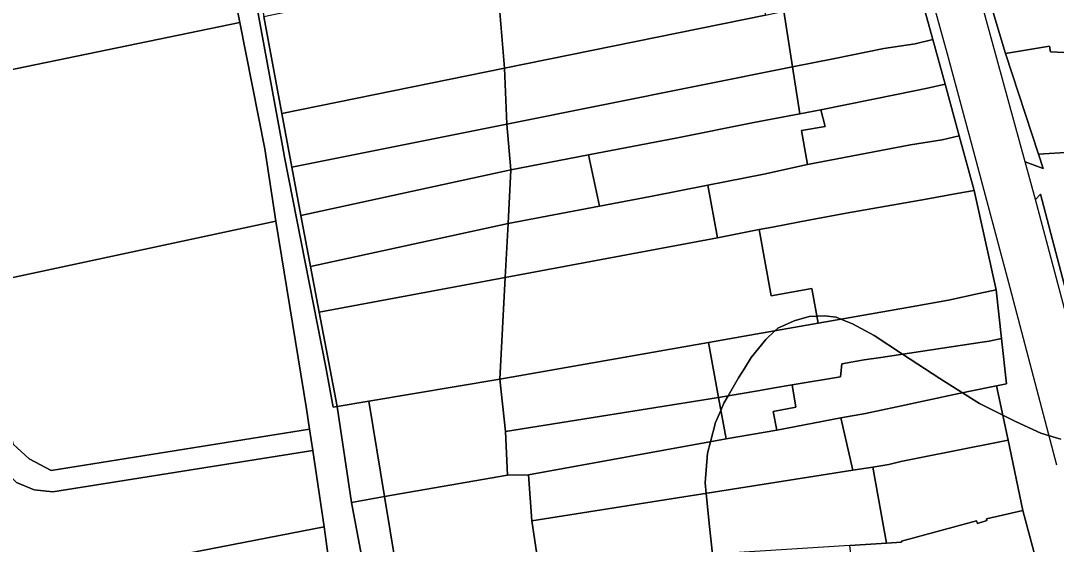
# Model space of a CAD drawing. Extents: x -521939 to -516426, y -1197857 to -1189551.
# Drawn here: x -520322.4 to -520122.3, y -1191285.8 to -1191184.7 of the extents above; entities that cross this region are included whole.
import ezdxf

# ---------------------------------------------------------------- set-up
doc = ezdxf.new("R2010")
doc.units = 0
for name, color, linetype in [('95560013', 7, 'Continuous'), ('95590013', 7, 'Continuous'), ('95610013', 7, 'Continuous'), ('95630013', 7, 'Continuous'), ('95640013', 7, 'Continuous'), ('95660013', 7, 'Continuous')]:
    doc.layers.add(name, color=color, linetype=linetype)

msp = doc.modelspace()

# ---------------------------------------------------------------- linework, layer by layer
at = {"layer": '95560013'}
for points in [[(-520282.46, -1191172.67), (-520280.02, -1191185.03), (-520341.26, -1191197.63), (-520345, -1191184.36)], [(-520271.92, -1191202.62), (-520275.42, -1191183.89), (-520230.53, -1191174.48), (-520228.92, -1191193.86)], [(-520280.02, -1191185.03), (-520275.21, -1191209.44), (-520273.07, -1191223.41), (-520331.8, -1191236), (-520341.26, -1191197.63)], [(-520269.99, -1191212.97), (-520271.92, -1191202.62), (-520228.92, -1191193.86), (-520228.43, -1191204.7)], [(-520268.24, -1191222.34), (-520269.99, -1191212.97), (-520228.43, -1191204.7), (-520227.67, -1191213.52)], [(-520266.38, -1191232.16), (-520268.24, -1191222.34), (-520227.67, -1191213.52), (-520228.22, -1191223.89)], [(-520273.07, -1191223.41), (-520267.14, -1191259.68), (-520266.56, -1191263.57), (-520316.47, -1191271.59), (-520320.77, -1191269.34), (-520323.85, -1191266.46), (-520331.8, -1191236)], [(-520264.7, -1191240.97), (-520266.38, -1191232.16), (-520228.22, -1191223.89), (-520228.76, -1191234.27)], [(-520255.13, -1191258.18), (-520261.24, -1191259.2), (-520264.7, -1191240.97), (-520228.76, -1191234.27), (-520229.8, -1191253.95)], [(-520327.02, -1191270.08), (-520323.18, -1191273.88), (-520319.8, -1191275.31), (-520316.2, -1191275.7), (-520265.96, -1191267.74), (-520263.76, -1191282.48), (-520446.31, -1191317.87), (-520620.71, -1191351.68), (-520623.65, -1191330.68), (-520447.63, -1191294.72)], [(-520263.76, -1191282.48), (-520262.97, -1191288.13), (-520263, -1191289.81), (-520451.57, -1191325.89), (-520619.6, -1191358.04), (-520620.71, -1191351.68), (-520446.31, -1191317.87)]]:
    msp.add_lwpolyline(points, close=True, dxfattribs=at)
at = {"layer": '95590013'}
for points in [[(-520190.6, -1191171.23), (-520189.37, -1191176.17), (-520186.45, -1191175.48), (-520180.71, -1191174.11), (-520178.45, -1191183.6), (-520228.92, -1191193.86), (-520230.53, -1191174.48), (-520188.7, -1191165.57), (-520187.68, -1191170.53)], [(-520228.43, -1191204.7), (-520228.92, -1191193.86), (-520178.45, -1191183.6), (-520174.9, -1191182.87), (-520173.22, -1191193.62)], [(-520180.72, -1191204.34), (-520195.45, -1191207.3), (-520212.69, -1191210.63), (-520227.67, -1191213.52), (-520228.43, -1191204.7), (-520173.22, -1191193.62), (-520171.81, -1191202.68)], [(-520228.22, -1191223.89), (-520227.67, -1191213.52), (-520212.69, -1191210.63), (-520210.56, -1191220.52)], [(-520228.76, -1191234.27), (-520228.22, -1191223.89), (-520210.56, -1191220.52), (-520200.7, -1191218.64), (-520189.63, -1191216.45), (-520187.77, -1191226.66)], [(-520189.5, -1191246.86), (-520229.8, -1191253.95), (-520228.76, -1191234.27), (-520187.77, -1191226.66), (-520179.67, -1191225.05), (-520177.36, -1191237.87), (-520169.48, -1191236.45), (-520168.28, -1191243.12), (-520181.52, -1191245.45)], [(-520187.55, -1191257.47), (-520228.7, -1191264.03), (-520229.8, -1191253.95), (-520189.5, -1191246.86)], [(-520255.13, -1191258.18), (-520229.8, -1191253.95), (-520228.7, -1191264.03), (-520228.29, -1191272.51), (-520252.09, -1191276.62)], [(-520224.29, -1191272.4), (-520228.29, -1191272.51), (-520228.7, -1191264.03), (-520187.55, -1191257.47), (-520186.08, -1191265.48)], [(-520161.61, -1191271.53), (-520223.61, -1191281.32), (-520224.29, -1191272.4), (-520186.08, -1191265.48), (-520176.25, -1191263.76), (-520163.9, -1191261.39)], [(-520222.31, -1191289.84), (-520223.61, -1191281.32), (-520161.61, -1191271.53), (-520157.75, -1191270.92), (-520155.11, -1191285.61), (-520162.14, -1191286.05)]]:
    msp.add_lwpolyline(points, close=True, dxfattribs=at)
at = {"layer": '95610013'}
msp.add_lwpolyline([(-520252.09, -1191276.62), (-520228.29, -1191272.51), (-520224.29, -1191272.4), (-520223.61, -1191281.32), (-520222.31, -1191289.84), (-520221.12, -1191301.15), (-520219.96, -1191311.24), (-520220.98, -1191322.49), (-520221.67, -1191350.06), (-520239.71, -1191351.51)], close=True, dxfattribs=at)
at = {"layer": '95630013'}
for points in [[(-520281.74, -1191154.92), (-520271.77, -1191208.88), (-520271.42, -1191211.02), (-520263.45, -1191251.6), (-520261.99, -1191259.34), (-520261.24, -1191259.2), (-520258.47, -1191277.73), (-520249.38, -1191325.86), (-520244.97, -1191351.93), (-520234.74, -1191412.31), (-520234.37, -1191414.4), (-520223.45, -1191520.14)], [(-520234.77, -1191468.04), (-520236.92, -1191449.23), (-520238.32, -1191434.21), (-520239.64, -1191421.72), (-520240.46, -1191413.62), (-520242.02, -1191403.91), (-520249.39, -1191357.72), (-520251.05, -1191347.07), (-520253.17, -1191334.19), (-520258.63, -1191325.14), (-520262.5, -1191317.25), (-520263.36, -1191311.23), (-520263.1, -1191300.43), (-520263, -1191289.81), (-520262.97, -1191288.13), (-520263.76, -1191282.48), (-520265.96, -1191267.74), (-520266.56, -1191263.57), (-520267.14, -1191259.68), (-520273.07, -1191223.41), (-520275.21, -1191209.44), (-520280.02, -1191185.03), (-520282.46, -1191172.67)]]:
    msp.add_lwpolyline(points, dxfattribs=at)
at = {"layer": '95640013'}
for points in [[(-520264.7, -1191240.97), (-520261.24, -1191259.2), (-520261.99, -1191259.34), (-520263.45, -1191251.6), (-520271.42, -1191211.02), (-520271.77, -1191208.88), (-520281.74, -1191154.92), (-520284.92, -1191137.88), (-520285.69, -1191134.05), (-520292.76, -1191095.53), (-520293.14, -1191093.08), (-520292.41, -1191092.95), (-520290.16, -1191102.93), (-520288.49, -1191111.75), (-520287.01, -1191120.32), (-520285.46, -1191129.01), (-520282.21, -1191146.62), (-520279.86, -1191159.32), (-520277.49, -1191171.73), (-520275.42, -1191183.89), (-520271.92, -1191202.62), (-520269.99, -1191212.97), (-520268.24, -1191222.34), (-520266.38, -1191232.16)], [(-520124.82, -1191213.21), (-520128.27, -1191211.94), (-520139.04, -1191172.67), (-520138.97, -1191171.65), (-520138.13, -1191170.78), (-520132.06, -1191191), (-520125.69, -1191210.45)], [(-520123.41, -1191190.68), (-520123.59, -1191189.59), (-520129.41, -1191190.56), (-520132.06, -1191191), (-520138.13, -1191170.78), (-520117.56, -1191174.16), (-520101.36, -1191175.5), (-520098.41, -1191175.51), (-520095.75, -1191191.93), (-520107.14, -1191191.54), (-520115.58, -1191191.08), (-520119.54, -1191190.88)], [(-520149.52, -1191189.15), (-520155.6, -1191190.07), (-520165.09, -1191191.99), (-520173.22, -1191193.62), (-520174.9, -1191182.87), (-520162.99, -1191180.44), (-520158.58, -1191179.54), (-520152.57, -1191178.38), (-520149.07, -1191177.56), (-520146.13, -1191188.33)], [(-520173.22, -1191193.62), (-520165.09, -1191191.99), (-520155.6, -1191190.07), (-520149.52, -1191189.15), (-520146.13, -1191188.33), (-520143.77, -1191196.95), (-520147.14, -1191197.72), (-520153.13, -1191198.94), (-520167.75, -1191201.92), (-520171.81, -1191202.68)], [(-520106.88, -1191209.86), (-520106.94, -1191209.29), (-520125.69, -1191210.45), (-520132.06, -1191191), (-520129.41, -1191190.56), (-520123.59, -1191189.59), (-520123.41, -1191190.68), (-520119.54, -1191190.88), (-520115.58, -1191191.08), (-520107.14, -1191191.54), (-520095.75, -1191191.93), (-520094.92, -1191197.07), (-520087.01, -1191196.48), (-520086.59, -1191202.06), (-520084.09, -1191201.9), (-520083.63, -1191206.96), (-520086.2, -1191207.15), (-520094.14, -1191207.73), (-520094.07, -1191208.67)], [(-520144.34, -1191207.7), (-520150.42, -1191208.67), (-520170.36, -1191212.46), (-520171.48, -1191205.93), (-520166.92, -1191205.11), (-520167.75, -1191201.92), (-520153.13, -1191198.94), (-520147.14, -1191197.72), (-520143.77, -1191196.95), (-520141.04, -1191206.94)], [(-520189.63, -1191216.45), (-520200.7, -1191218.64), (-520210.56, -1191220.52), (-520212.69, -1191210.63), (-520195.45, -1191207.3), (-520180.72, -1191204.34), (-520171.81, -1191202.68), (-520167.75, -1191201.92), (-520166.92, -1191205.11), (-520171.48, -1191205.93), (-520170.36, -1191212.46), (-520178.81, -1191214.36)], [(-520141.5, -1191218.1), (-520147.41, -1191219.14), (-520162.89, -1191221.87), (-520171.81, -1191223.56), (-520177.13, -1191224.56), (-520179.67, -1191225.05), (-520187.77, -1191226.66), (-520189.63, -1191216.45), (-520178.81, -1191214.36), (-520170.36, -1191212.46), (-520150.42, -1191208.67), (-520144.34, -1191207.7), (-520141.04, -1191206.94), (-520138.15, -1191217.52)], [(-520168.28, -1191243.12), (-520169.48, -1191236.45), (-520177.36, -1191237.87), (-520179.67, -1191225.05), (-520177.13, -1191224.56), (-520171.81, -1191223.56), (-520162.89, -1191221.87), (-520147.41, -1191219.14), (-520141.5, -1191218.1), (-520138.15, -1191217.52), (-520133.89, -1191236.71), (-520137.26, -1191237.41), (-520143.07, -1191238.69), (-520151.05, -1191240.09)], [(-520187.55, -1191257.47), (-520189.5, -1191246.86), (-520181.52, -1191245.45), (-520168.28, -1191243.12), (-520151.05, -1191240.09), (-520143.07, -1191238.69), (-520137.26, -1191237.41), (-520133.89, -1191236.71), (-520132.85, -1191246.08), (-520135.23, -1191246.57), (-520136.61, -1191246.77), (-520156.2, -1191249.72), (-520159.41, -1191250.2), (-520163.7, -1191250.96), (-520164, -1191253.47), (-520173.3, -1191255.03), (-520177.1, -1191255.68), (-520179.56, -1191256.1)], [(-520159.14, -1191260.57), (-520163.9, -1191261.39), (-520176.25, -1191263.76), (-520176.95, -1191260.2), (-520172.63, -1191259.35), (-520173.3, -1191255.03), (-520164, -1191253.47), (-520163.7, -1191250.96), (-520159.41, -1191250.2), (-520156.2, -1191249.72), (-520136.61, -1191246.77), (-520135.23, -1191246.57), (-520132.85, -1191246.08), (-520131.88, -1191254.82), (-520133.8, -1191255.22), (-520135.11, -1191255.48), (-520141.1, -1191256.7), (-520153.09, -1191259.27)], [(-520187.55, -1191257.47), (-520179.56, -1191256.1), (-520177.1, -1191255.68), (-520173.3, -1191255.03), (-520172.63, -1191259.35), (-520176.95, -1191260.2), (-520176.25, -1191263.76), (-520186.08, -1191265.48)], [(-520131.57, -1191265.71), (-520137.07, -1191266.8), (-520137.45, -1191266.88), (-520152.31, -1191269.85), (-520154.61, -1191270.42), (-520157.75, -1191270.92), (-520161.61, -1191271.53), (-520163.9, -1191261.39), (-520159.14, -1191260.57), (-520153.09, -1191259.27), (-520141.1, -1191256.7), (-520135.11, -1191255.48), (-520133.8, -1191255.22)], [(-520261.24, -1191259.2), (-520255.13, -1191258.18), (-520252.09, -1191276.62), (-520258.47, -1191277.73)], [(-520155.11, -1191285.61), (-520157.75, -1191270.92), (-520154.61, -1191270.42), (-520152.31, -1191269.85), (-520137.45, -1191266.88), (-520137.07, -1191266.8), (-520131.57, -1191265.71), (-520128.76, -1191279.31), (-520135.76, -1191280.9), (-520135.69, -1191281.22), (-520137.52, -1191281.8), (-520137.69, -1191281.3), (-520152.21, -1191285.2), (-520152.2, -1191285.43)], [(-520252.09, -1191276.62), (-520239.71, -1191351.51), (-520244.97, -1191351.93), (-520249.38, -1191325.86), (-520258.47, -1191277.73)], [(-520162.14, -1191286.05), (-520155.11, -1191285.61), (-520152.2, -1191285.43), (-520152.21, -1191285.2), (-520137.69, -1191281.3), (-520137.52, -1191281.8), (-520135.69, -1191281.22), (-520135.76, -1191280.9), (-520128.76, -1191279.31), (-520125.9, -1191289.88), (-520138.4, -1191293.52), (-520145.21, -1191295.5), (-520152.11, -1191297.51), (-520158.12, -1191297.83), (-520160.66, -1191297.96)]]:
    msp.add_lwpolyline(points, close=True, dxfattribs=at)
for points in [[(-520150.78, -1191164.31), (-520143.35, -1191191.06), (-520138.27, -1191209.95), (-520131.25, -1191236.23), (-520122.24, -1191270.5)], [(-520150.78, -1191164.31), (-520143.35, -1191191.06), (-520138.27, -1191209.95)], [(-520345, -1191184.36), (-520341.26, -1191197.63), (-520331.8, -1191236), (-520323.85, -1191266.46), (-520320.77, -1191269.34), (-520316.47, -1191271.59), (-520266.56, -1191263.57), (-520265.96, -1191267.74), (-520316.2, -1191275.7), (-520319.8, -1191275.31), (-520323.18, -1191273.88), (-520327.02, -1191270.08), (-520331.33, -1191253.98), (-520333.82, -1191244.67), (-520336.48, -1191234.68), (-520339.32, -1191223.79), (-520341.99, -1191214.47), (-520344.47, -1191205.05), (-520349.04, -1191191.48), (-520355.49, -1191173.74)], [(-520128.27, -1191211.94), (-520139.04, -1191172.67)], [(-520120.43, -1191300.26), (-520122.99, -1191301.11), (-520125.9, -1191289.88), (-520128.76, -1191279.31), (-520131.57, -1191265.71), (-520133.8, -1191255.22), (-520131.88, -1191254.82), (-520132.85, -1191246.08), (-520133.89, -1191236.71), (-520138.15, -1191217.52), (-520141.04, -1191206.94), (-520143.77, -1191196.95), (-520146.13, -1191188.33), (-520149.07, -1191177.56)], [(-520138.27, -1191209.95), (-520131.25, -1191236.23)], [(-520114.16, -1191260.56), (-520125.35, -1191218.22), (-520126.29, -1191219.24), (-520128.27, -1191211.94), (-520124.82, -1191213.21), (-520125.69, -1191210.45), (-520106.94, -1191209.29)], [(-520126.29, -1191219.24), (-520128.27, -1191211.94)], [(-520112.91, -1191269.59), (-520126.29, -1191219.24), (-520125.35, -1191218.22), (-520114.16, -1191260.56)], [(-520108.84, -1191282.02), (-520112.91, -1191269.59), (-520126.29, -1191219.24)], [(-520131.25, -1191236.23), (-520122.24, -1191270.5)]]:
    msp.add_lwpolyline(points, dxfattribs=at)
at = {"layer": '95660013'}
for points in [[(-520188.7, -1191287.72), (-520189.31, -1191282.4), (-520189.93, -1191276), (-520190.13, -1191273.95), (-520189.66, -1191268.2), (-520189.09, -1191266.03), (-520188.13, -1191262.33), (-520187.09, -1191259.96), (-520186.49, -1191258.58), (-520185.67, -1191257.15), (-520183.67, -1191253.65), (-520182.53, -1191251.86), (-520181.21, -1191249.77), (-520178.39, -1191246.25), (-520176.64, -1191244.59), (-520176.1, -1191244.08), (-520172.93, -1191242.67), (-520170, -1191241.85), (-520168.52, -1191241.79), (-520167.06, -1191241.73), (-520164.83, -1191241.97), (-520163.9, -1191242.35), (-520161.66, -1191243.26), (-520157.44, -1191245.49), (-520151.97, -1191249.08), (-520144.76, -1191253.82), (-520140.41, -1191256.56), (-520137.13, -1191258.63), (-520132.59, -1191260.91), (-520131.97, -1191261.22), (-520130.12, -1191262.1), (-520125.28, -1191264.39), (-520123.75, -1191264.83), (-520122.3, -1191265.26), (-520121.37, -1191265.53)], [(-520121.37, -1191265.53), (-520122.3, -1191265.26), (-520123.75, -1191264.83), (-520125.28, -1191264.39), (-520130.12, -1191262.1), (-520131.97, -1191261.22), (-520132.59, -1191260.91), (-520137.13, -1191258.63), (-520140.41, -1191256.56), (-520144.76, -1191253.82), (-520151.97, -1191249.08), (-520157.44, -1191245.49), (-520161.66, -1191243.26), (-520163.9, -1191242.35), (-520164.83, -1191241.97), (-520167.06, -1191241.73), (-520168.52, -1191241.79), (-520170, -1191241.85), (-520172.93, -1191242.67), (-520176.1, -1191244.08), (-520176.64, -1191244.59), (-520178.39, -1191246.25), (-520181.21, -1191249.77), (-520182.53, -1191251.86), (-520183.67, -1191253.65), (-520185.67, -1191257.15), (-520186.49, -1191258.58), (-520187.09, -1191259.96), (-520188.13, -1191262.33), (-520189.09, -1191266.03), (-520189.66, -1191268.2), (-520190.13, -1191273.95), (-520189.93, -1191276), (-520189.31, -1191282.4), (-520188.7, -1191287.72)]]:
    msp.add_lwpolyline(points, dxfattribs=at)

doc.saveas('drawing.dxf')
